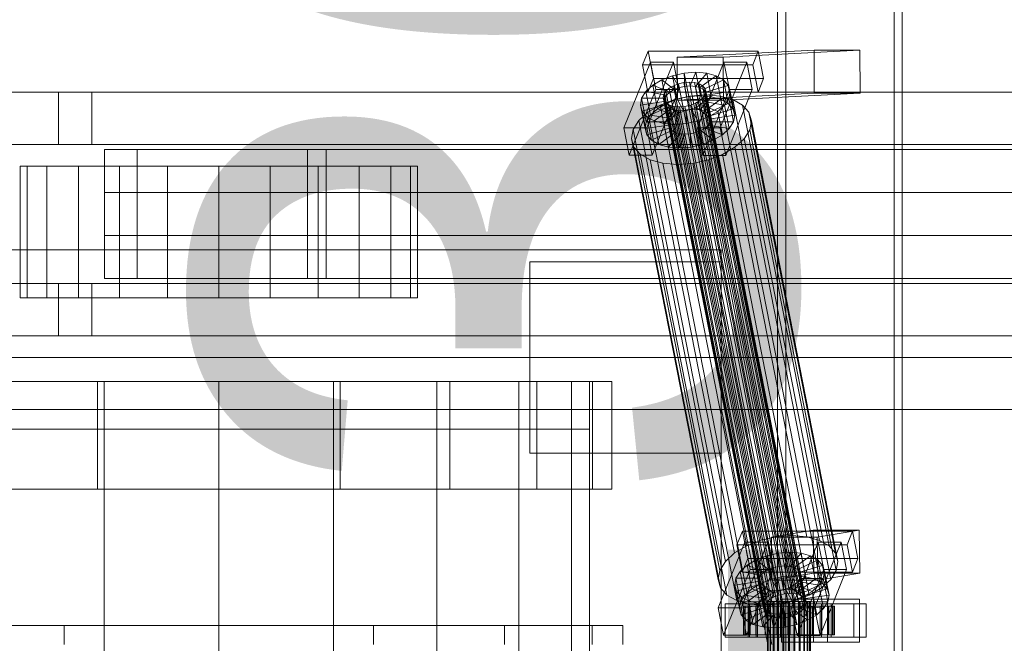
# Model space of a CAD drawing. Header units: millimetres. Extents: x -4395 to 65662, y -65530 to 6847.
# Tile 533 of 656: x 8685 to 9097, y -17870 to -17609. Entities that reach past the tile are written whole.
import ezdxf

# ---------------------------------------------------------------- set-up
doc = ezdxf.new("R2010")
doc.units = ezdxf.units.MM
for name, color, linetype, lineweight in [('COTAS_O', 1, 'Continuous', 0), ('superior_C01', 7, 'Continuous', 0), ('superior_mezcladora', 7, 'Continuous', 0)]:
    doc.layers.add(name, color=color, linetype=linetype, lineweight=lineweight)
doc.dimstyles.new('R19_100', dxfattribs={"dimtxt": 250, "dimasz": 150, "dimexe": 150, "dimexo": 80, "dimgap": 100, "dimtad": 1, "dimtih": 1, "dimtoh": 1, "dimdsep": 46, "dimcen": 0.09, "dimadec": 0, "dimazin": 0, "dimtfac": 1, "dimtdec": 4, "dimtofl": 0, "dimtmove": 0, "dimatfit": 3, "dimfxl": 1, "dimtolj": 1, "dimtzin": 0, "dimarcsym": 0})

# ---------------------------------------------------------------- blocks, each defined once
blk = doc.blocks.new('DIM_R33_37')
at = {"layer": 'COTAS_O'}
for p, q in [((9108.38, -17350), (9063.38, -17500)), ((9808.38, -17350), (9108.38, -17350)), ((9108.38, -18650), (9108.38, -17350)), ((9108.38, -17350), (9153.38, -17500)), ((9108.38, -18650), (9063.38, -18500)), ((9108.38, -18650), (9153.38, -18500)), ((9808.38, -18650), (9108.38, -18650))]:
    blk.add_line(p, q, dxfattribs=at)
blk.add_text('1300 O', height=250, rotation=90, dxfattribs=at).set_placement((9008.38, -18000))

msp = doc.modelspace()

# ---------------------------------------------------------------- linework, layer by layer
at = {"layer": 'superior_C01'}
for p, q in [((9001.979, -17575), (9001.979, -18425)), ((9005.366, -18425), (9005.366, -17575)), ((9050.713, -18425), (9050.713, -17575)), ((9054.1, -17575), (9054.1, -18425)), ((8947.828, -17621.857), (8945.509, -17627.592)), ((8950.081, -17633.325), (8947.828, -17621.857)), ((8947.828, -17621.857), (8993.876, -17621.914)), ((9017.222, -17621.488), (8960.03, -17624.356)), ((8979.217, -17624.356), (8960.03, -17624.356)), ((8960.03, -17624.356), (8960.102, -17642.354)), ((8979.217, -17624.356), (9036.409, -17621.488)), ((8979.289, -17642.354), (8979.217, -17624.356)), ((8991.557, -17627.65), (8993.876, -17621.914)), ((8993.876, -17621.914), (8996.129, -17633.382)), ((9017.294, -17639.486), (9017.222, -17621.488)), ((9017.222, -17621.488), (9036.409, -17621.488)), ((9036.409, -17621.488), (9036.481, -17639.486)), ((8948.851, -17626.449), (8937.721, -17653.98)), ((8991.557, -17627.65), (8945.509, -17627.592)), ((8945.509, -17627.592), (8947.762, -17639.061)), ((8947.314, -17653.992), (8958.444, -17626.461)), ((8951.104, -17637.917), (8948.851, -17626.449)), ((8948.851, -17626.449), (8958.444, -17626.461)), ((8958.444, -17626.461), (8960.697, -17637.929)), ((8979.549, -17626.487), (8968.42, -17654.019)), ((8978.013, -17654.031), (8989.143, -17626.499)), ((8981.803, -17637.955), (8979.549, -17626.487)), ((8979.549, -17626.487), (8989.143, -17626.499)), ((8989.143, -17626.499), (8991.396, -17637.967)), ((8993.81, -17639.118), (8991.557, -17627.65)), ((8953.587, -17633.91), (8958.063, -17632.183)), ((8958.063, -17632.183), (8962.899, -17631.1)), ((8958.063, -17632.183), (8960.851, -17637.157)), ((8959.994, -17642.013), (8958.063, -17632.183)), ((8962.899, -17631.1), (8967.766, -17630.735)), ((8962.899, -17631.1), (8963.142, -17636.643)), ((8964.83, -17640.93), (8962.899, -17631.1)), ((8967.766, -17630.735), (8965.448, -17636.47)), ((8972.334, -17631.112), (8967.611, -17636.649)), ((8969.698, -17640.564), (8967.766, -17630.735)), ((8967.766, -17630.735), (8972.334, -17631.112)), ((8976.29, -17632.206), (8969.485, -17637.167)), ((8974.265, -17640.942), (8972.334, -17631.112)), ((8972.334, -17631.112), (8976.29, -17632.206)), ((8978.221, -17642.036), (8976.29, -17632.206)), ((8976.29, -17632.206), (8979.365, -17633.943)), ((8946.895, -17638.79), (8949.778, -17636.164)), ((8947.762, -17639.061), (8950.081, -17633.325)), ((8949.778, -17636.164), (8953.587, -17633.91)), ((8949.778, -17636.164), (8956.927, -17639.042)), ((8951.71, -17645.994), (8949.778, -17636.164)), ((8996.129, -17633.382), (8950.081, -17633.325)), ((8953.587, -17633.91), (8958.731, -17637.975)), ((8955.519, -17643.74), (8953.587, -17633.91)), ((8956.605, -17637.404), (8958.409, -17636.336)), ((8958.409, -17636.336), (8960.529, -17635.518)), ((9000.419, -17850.135), (8958.409, -17636.336)), ((8960.851, -17637.157), (8958.731, -17637.975)), ((8960.529, -17635.518), (8962.82, -17635.005)), ((9002.539, -17849.317), (8960.529, -17635.518)), ((8963.142, -17636.643), (8960.851, -17637.157)), ((8960.851, -17637.157), (8962.783, -17646.986)), ((8962.82, -17635.005), (8965.126, -17634.832)), ((9004.829, -17848.804), (8962.82, -17635.005)), ((8965.448, -17636.47), (8963.142, -17636.643)), ((8963.142, -17636.643), (8965.074, -17646.473)), ((8965.126, -17634.832), (8967.289, -17635.011)), ((9007.135, -17848.631), (8965.126, -17634.832)), ((8965.448, -17636.47), (8967.379, -17646.3)), ((8967.611, -17636.649), (8965.448, -17636.47)), ((8967.289, -17635.011), (8969.163, -17635.529)), ((9009.299, -17848.809), (8967.289, -17635.011)), ((8967.611, -17636.649), (8969.543, -17646.479)), ((8969.485, -17637.167), (8967.611, -17636.649)), ((8969.163, -17635.529), (8970.62, -17636.352)), ((9011.173, -17849.328), (8969.163, -17635.529)), ((8969.485, -17637.167), (8971.417, -17646.997)), ((8970.942, -17637.99), (8969.485, -17637.167)), ((8970.62, -17636.352), (8971.56, -17637.422)), ((9012.629, -17850.15), (8970.62, -17636.352)), ((8979.365, -17633.943), (8970.942, -17637.99)), ((8981.349, -17636.203), (8971.882, -17639.061)), ((8981.296, -17643.772), (8979.365, -17633.943)), ((8979.365, -17633.943), (8981.349, -17636.203)), ((8983.281, -17646.033), (8981.349, -17636.203)), ((8981.349, -17636.203), (8982.108, -17638.834)), ((8996.129, -17633.382), (8993.81, -17639.118)), ((8939.974, -17665.449), (8951.104, -17637.917)), ((8945.134, -17641.61), (8946.895, -17638.79)), ((8946.895, -17638.79), (8955.561, -17640.286)), ((8948.826, -17648.62), (8946.895, -17638.79)), ((8947.762, -17639.061), (8993.81, -17639.118)), ((8960.697, -17637.929), (8949.568, -17665.461)), ((8960.697, -17637.929), (8951.104, -17637.917)), ((8954.159, -17641.32), (8954.405, -17639.983)), ((8954.518, -17642.566), (8954.159, -17641.32)), ((8996.168, -17855.119), (8954.159, -17641.32)), ((8954.405, -17639.983), (8955.239, -17638.648)), ((8996.414, -17853.782), (8954.405, -17639.983)), ((8955.561, -17640.286), (8954.727, -17641.622)), ((8955.239, -17638.648), (8956.605, -17637.404)), ((8997.249, -17852.446), (8955.239, -17638.648)), ((8956.927, -17639.042), (8955.561, -17640.286)), ((8955.561, -17640.286), (8957.493, -17650.116)), ((8998.614, -17851.202), (8956.605, -17637.404)), ((8958.731, -17637.975), (8956.927, -17639.042)), ((8956.927, -17639.042), (8958.859, -17648.872)), ((8958.731, -17637.975), (8960.663, -17647.804)), ((8958.853, -17642.107), (8965.318, -17640.659)), ((8964.83, -17640.93), (8959.994, -17642.013)), ((9017.294, -17639.486), (8960.102, -17642.354)), ((8969.698, -17640.564), (8964.83, -17640.93)), ((8965.074, -17646.473), (8964.83, -17640.93)), ((8965.318, -17640.659), (8971.826, -17640.17)), ((9001.533, -17824.968), (8965.318, -17640.659)), ((8967.379, -17646.3), (8969.698, -17640.564)), ((8970.839, -17641.341), (8969.473, -17642.585)), ((8969.543, -17646.479), (8974.265, -17640.942)), ((8974.265, -17640.942), (8969.698, -17640.564)), ((8970.673, -17665.487), (8981.803, -17637.955)), ((8971.673, -17640.005), (8970.839, -17641.341)), ((9012.848, -17855.139), (8970.839, -17641.341)), ((8970.942, -17637.99), (8972.873, -17647.82)), ((8971.882, -17639.061), (8970.942, -17637.99)), ((8971.56, -17637.422), (8971.919, -17638.668)), ((9013.569, -17851.221), (8971.56, -17637.422)), ((8971.919, -17638.668), (8971.673, -17640.005)), ((8971.673, -17640.005), (9013.682, -17853.804)), ((8971.826, -17640.17), (8977.932, -17640.674)), ((9008.041, -17824.479), (8971.826, -17640.17)), ((8971.882, -17639.061), (8973.813, -17648.891)), ((8972.241, -17640.307), (8971.882, -17639.061)), ((9013.928, -17852.467), (8971.919, -17638.668)), ((8971.995, -17641.643), (8972.241, -17640.307)), ((8982.108, -17638.834), (8972.241, -17640.307)), ((8972.241, -17640.307), (8974.172, -17650.137)), ((8978.221, -17642.036), (8974.265, -17640.942)), ((8977.932, -17640.674), (8983.22, -17642.137)), ((9014.147, -17824.984), (8977.932, -17640.674)), ((9036.481, -17639.486), (8979.289, -17642.354)), ((8991.396, -17637.967), (8980.267, -17665.499)), ((8982.108, -17638.834), (8981.588, -17641.655)), ((8991.396, -17637.967), (8981.803, -17637.955)), ((8984.039, -17648.664), (8982.108, -17638.834)), ((9036.481, -17639.486), (9017.294, -17639.486)), ((8944.614, -17644.431), (8945.134, -17641.61)), ((8944.614, -17644.431), (8954.481, -17642.958)), ((8945.373, -17647.062), (8944.614, -17644.431)), ((8946.546, -17654.261), (8944.614, -17644.431)), ((8945.134, -17641.61), (8954.727, -17641.622)), ((8947.065, -17651.44), (8945.134, -17641.61)), ((8945.373, -17647.062), (8954.84, -17644.204)), ((8947.357, -17649.322), (8955.78, -17645.275)), ((8947.778, -17647.428), (8952.871, -17644.416)), ((8955.519, -17643.74), (8951.71, -17645.994)), ((8952.871, -17644.416), (8958.853, -17642.107)), ((8989.085, -17828.725), (8952.871, -17644.416)), ((8954.727, -17641.622), (8954.481, -17642.958)), ((8954.481, -17642.958), (8954.84, -17644.204)), ((8954.481, -17642.958), (8956.413, -17652.788)), ((8955.458, -17643.637), (8954.518, -17642.566)), ((8996.528, -17856.365), (8954.518, -17642.566)), ((8954.727, -17641.622), (8956.658, -17651.452)), ((8954.84, -17644.204), (8955.78, -17645.275)), ((8954.84, -17644.204), (8956.772, -17654.034)), ((8956.915, -17644.459), (8955.458, -17643.637)), ((8997.468, -17857.435), (8955.458, -17643.637)), ((8959.994, -17642.013), (8955.519, -17643.74)), ((8960.663, -17647.804), (8955.519, -17643.74)), ((8955.78, -17645.275), (8957.237, -17646.098)), ((8955.78, -17645.275), (8957.712, -17655.105)), ((8958.789, -17644.978), (8956.915, -17644.459)), ((8998.924, -17858.258), (8956.915, -17644.459)), ((8960.952, -17645.156), (8958.789, -17644.978)), ((9000.798, -17858.776), (8958.789, -17644.978)), ((8995.068, -17826.416), (8958.853, -17642.107)), ((8962.783, -17646.986), (8959.994, -17642.013)), ((8960.102, -17642.354), (8979.289, -17642.354)), ((8963.258, -17644.983), (8960.952, -17645.156)), ((9002.962, -17858.955), (8960.952, -17645.156)), ((8965.549, -17644.47), (8963.258, -17644.983)), ((9005.267, -17858.782), (8963.258, -17644.983)), ((8967.669, -17643.652), (8965.549, -17644.47)), ((9007.558, -17858.269), (8965.549, -17644.47)), ((8965.871, -17646.108), (8967.991, -17645.29)), ((8969.473, -17642.585), (8967.669, -17643.652)), ((9009.678, -17857.451), (8967.669, -17643.652)), ((8967.991, -17645.29), (8969.795, -17644.223)), ((8973.135, -17649.355), (8967.991, -17645.29)), ((8967.991, -17645.29), (8969.922, -17655.12)), ((9011.482, -17856.383), (8969.473, -17642.585)), ((8969.795, -17644.223), (8971.161, -17642.979)), ((8976.944, -17647.101), (8969.795, -17644.223)), ((8969.795, -17644.223), (8971.726, -17654.053)), ((8971.161, -17642.979), (8971.995, -17641.643)), ((8979.827, -17644.475), (8971.161, -17642.979)), ((8971.161, -17642.979), (8973.092, -17652.809)), ((8971.417, -17646.997), (8978.221, -17642.036)), ((8971.995, -17641.643), (8981.588, -17641.655)), ((8973.927, -17651.473), (8971.995, -17641.643)), ((8972.873, -17647.82), (8981.296, -17643.772)), ((8979.827, -17644.475), (8976.944, -17647.101)), ((8981.296, -17643.772), (8978.221, -17642.036)), ((8981.588, -17641.655), (8979.827, -17644.475)), ((8981.759, -17654.305), (8979.827, -17644.475)), ((8983.281, -17646.033), (8981.296, -17643.772)), ((8981.588, -17641.655), (8983.52, -17651.485)), ((8983.22, -17642.137), (8987.331, -17644.459)), ((9019.435, -17826.446), (8983.22, -17642.137)), ((8987.331, -17644.459), (8989.984, -17647.481)), ((9023.546, -17828.768), (8987.331, -17644.459)), ((8943.924, -17650.939), (8947.778, -17647.428)), ((8947.357, -17649.322), (8945.373, -17647.062)), ((8947.304, -17656.892), (8945.373, -17647.062)), ((8948.826, -17648.62), (8947.065, -17651.44)), ((8950.432, -17651.059), (8947.357, -17649.322)), ((8949.289, -17659.152), (8947.357, -17649.322)), ((8983.993, -17831.737), (8947.778, -17647.428)), ((8951.71, -17645.994), (8948.826, -17648.62)), ((8957.493, -17650.116), (8948.826, -17648.62)), ((8950.432, -17651.059), (8957.237, -17646.098)), ((8958.859, -17648.872), (8951.71, -17645.994)), ((8954.388, -17652.153), (8959.111, -17646.616)), ((8957.237, -17646.098), (8959.111, -17646.616)), ((8957.237, -17646.098), (8959.168, -17655.927)), ((8957.493, -17650.116), (8958.859, -17648.872)), ((8958.859, -17648.872), (8960.663, -17647.804)), ((8958.956, -17652.53), (8961.274, -17646.795)), ((8959.111, -17646.616), (8961.274, -17646.795)), ((8959.111, -17646.616), (8961.042, -17656.446)), ((8960.663, -17647.804), (8962.783, -17646.986)), ((8961.274, -17646.795), (8963.58, -17646.622)), ((8961.274, -17646.795), (8963.206, -17656.624)), ((8962.783, -17646.986), (8965.074, -17646.473)), ((8963.58, -17646.622), (8965.871, -17646.108)), ((8963.823, -17652.165), (8963.58, -17646.622)), ((8963.58, -17646.622), (8965.511, -17656.451)), ((8965.074, -17646.473), (8967.379, -17646.3)), ((8968.659, -17651.082), (8965.871, -17646.108)), ((8965.871, -17646.108), (8967.802, -17655.938)), ((8967.379, -17646.3), (8969.543, -17646.479)), ((8973.135, -17649.355), (8968.659, -17651.082)), ((8969.543, -17646.479), (8971.417, -17646.997)), ((8971.417, -17646.997), (8972.873, -17647.82)), ((8972.873, -17647.82), (8973.813, -17648.891)), ((8976.944, -17647.101), (8973.135, -17649.355)), ((8975.066, -17659.184), (8973.135, -17649.355)), ((8973.813, -17648.891), (8983.281, -17646.033)), ((8973.813, -17648.891), (8974.172, -17650.137)), ((8974.172, -17650.137), (8984.039, -17648.664)), ((8978.875, -17656.931), (8976.944, -17647.101)), ((8984.039, -17648.664), (8983.281, -17646.033)), ((8983.52, -17651.485), (8984.039, -17648.664)), ((8989.984, -17647.481), (8990.998, -17650.998)), ((9026.199, -17831.79), (8989.984, -17647.481)), ((8941.569, -17654.709), (8943.924, -17650.939)), ((8980.139, -17835.248), (8943.924, -17650.939)), ((8947.065, -17651.44), (8946.546, -17654.261)), ((8956.413, -17652.788), (8946.546, -17654.261)), ((8956.658, -17651.452), (8947.065, -17651.44)), ((8954.388, -17652.153), (8950.432, -17651.059)), ((8952.364, -17660.889), (8950.432, -17651.059)), ((8958.956, -17652.53), (8954.388, -17652.153)), ((8956.32, -17661.983), (8954.388, -17652.153)), ((8956.413, -17652.788), (8956.658, -17651.452)), ((8956.772, -17654.034), (8956.413, -17652.788)), ((8956.658, -17651.452), (8957.493, -17650.116)), ((8963.823, -17652.165), (8958.956, -17652.53)), ((8960.887, -17662.36), (8958.956, -17652.53)), ((8968.659, -17651.082), (8963.823, -17652.165)), ((8965.755, -17661.995), (8963.823, -17652.165)), ((8970.591, -17660.912), (8968.659, -17651.082)), ((8973.092, -17652.809), (8971.726, -17654.053)), ((8973.927, -17651.473), (8973.092, -17652.809)), ((8973.092, -17652.809), (8981.759, -17654.305)), ((8974.172, -17650.137), (8973.927, -17651.473)), ((8983.52, -17651.485), (8973.927, -17651.473)), ((8981.759, -17654.305), (8983.52, -17651.485)), ((8990.998, -17650.998), (8990.304, -17654.769)), ((9027.212, -17835.307), (8990.998, -17650.998)), ((8947.314, -17653.992), (8937.721, -17653.98)), ((8937.721, -17653.98), (8939.974, -17665.449)), ((8940.875, -17658.48), (8941.569, -17654.709)), ((8977.784, -17839.018), (8941.569, -17654.709)), ((8946.546, -17654.261), (8947.304, -17656.892)), ((8956.772, -17654.034), (8947.304, -17656.892)), ((8947.304, -17656.892), (8949.289, -17659.152)), ((8949.568, -17665.461), (8947.314, -17653.992)), ((8957.712, -17655.105), (8949.289, -17659.152)), ((8959.168, -17655.927), (8952.364, -17660.889)), ((8961.042, -17656.446), (8956.32, -17661.983)), ((8957.712, -17655.105), (8956.772, -17654.034)), ((8959.168, -17655.927), (8957.712, -17655.105)), ((8961.042, -17656.446), (8959.168, -17655.927)), ((8963.206, -17656.624), (8960.887, -17662.36)), ((8963.206, -17656.624), (8961.042, -17656.446)), ((8965.511, -17656.451), (8963.206, -17656.624)), ((8967.802, -17655.938), (8965.511, -17656.451)), ((8965.511, -17656.451), (8965.755, -17661.995)), ((8969.922, -17655.12), (8967.802, -17655.938)), ((8967.802, -17655.938), (8970.591, -17660.912)), ((8978.013, -17654.031), (8968.42, -17654.019)), ((8968.42, -17654.019), (8970.673, -17665.487)), ((8971.726, -17654.053), (8969.922, -17655.12)), ((8969.922, -17655.12), (8975.066, -17659.184)), ((8971.726, -17654.053), (8978.875, -17656.931)), ((8975.066, -17659.184), (8978.875, -17656.931)), ((8980.267, -17665.499), (8978.013, -17654.031)), ((8978.875, -17656.931), (8981.759, -17654.305)), ((8990.304, -17654.769), (8987.949, -17658.539)), ((8990.304, -17654.769), (9026.518, -17839.078)), ((8941.889, -17661.997), (8940.875, -17658.48)), ((8977.09, -17842.789), (8940.875, -17658.48)), ((8944.542, -17665.019), (8941.889, -17661.997)), ((8978.104, -17846.306), (8941.889, -17661.997)), ((8949.289, -17659.152), (8952.364, -17660.889)), ((8952.364, -17660.889), (8956.32, -17661.983)), ((8956.32, -17661.983), (8960.887, -17662.36)), ((8960.887, -17662.36), (8965.755, -17661.995)), ((8965.755, -17661.995), (8970.591, -17660.912)), ((8970.591, -17660.912), (8975.066, -17659.184)), ((8984.094, -17662.05), (8979.002, -17665.062)), ((8987.949, -17658.539), (8984.094, -17662.05)), ((9020.309, -17846.359), (8984.094, -17662.05)), ((9024.164, -17842.848), (8987.949, -17658.539)), ((8939.974, -17665.449), (8949.568, -17665.461)), ((8948.652, -17667.341), (8944.542, -17665.019)), ((8980.757, -17849.328), (8944.542, -17665.019)), ((8970.673, -17665.487), (8980.267, -17665.499)), ((8979.002, -17665.062), (8973.02, -17667.371)), ((9015.217, -17849.371), (8979.002, -17665.062)), ((8953.941, -17668.803), (8948.652, -17667.341)), ((8984.867, -17851.65), (8948.652, -17667.341)), ((8960.047, -17669.308), (8953.941, -17668.803)), ((8990.156, -17853.113), (8953.941, -17668.803)), ((8966.554, -17668.819), (8960.047, -17669.308)), ((8996.262, -17853.617), (8960.047, -17669.308)), ((8973.02, -17667.371), (8966.554, -17668.819)), ((9002.769, -17853.128), (8966.554, -17668.819)), ((9009.234, -17851.68), (8973.02, -17667.371)), ((1105.699, -17750), (10210.031, -17750)), ((10211.451, -17750), (1107.119, -17750)), ((8546.614, -17771.702), (8978.533, -17771.702)), ((8980.217, -17771.702), (8548.297, -17771.702)), ((8978.533, -17771.702), (8997.848, -17870)), ((8978.533, -17771.702), (8980.217, -17771.702)), ((8978.533, -17771.702), (9410.453, -17771.702)), ((8999.532, -17870), (8980.217, -17771.702)), ((9412.137, -17771.702), (8980.217, -17771.702)), ((8987.262, -17822.549), (8984.943, -17828.285)), ((8989.515, -17834.017), (8987.262, -17822.549)), ((8987.262, -17822.549), (9033.31, -17822.606)), ((9016.911, -17822.189), (8999.383, -17825.057)), ((9017.146, -17840.17), (9016.911, -17822.189)), ((9016.911, -17822.189), (9036.098, -17822.189)), ((9018.57, -17825.057), (9036.098, -17822.189)), ((9030.991, -17828.342), (9033.31, -17822.606)), ((9033.31, -17822.606), (9035.563, -17834.074)), ((9036.098, -17822.189), (9036.332, -17840.17)), ((8995.068, -17826.416), (8989.085, -17828.725)), ((9001.533, -17824.968), (8995.068, -17826.416)), ((9018.57, -17825.057), (8999.383, -17825.057)), ((8999.383, -17825.057), (8999.618, -17843.038)), ((9008.041, -17824.479), (9001.533, -17824.968)), ((9014.147, -17824.984), (9008.041, -17824.479)), ((9019.435, -17826.446), (9014.147, -17824.984)), ((9018.804, -17843.038), (9018.57, -17825.057)), ((9023.546, -17828.768), (9019.435, -17826.446)), ((8988.285, -17827.141), (8977.155, -17854.673)), ((8989.085, -17828.725), (8983.993, -17831.737)), ((9030.991, -17828.342), (8984.943, -17828.285)), ((8984.943, -17828.285), (8987.196, -17839.753)), ((8986.748, -17854.685), (8997.878, -17827.153)), ((8990.538, -17838.609), (8988.285, -17827.141)), ((8988.285, -17827.141), (8997.878, -17827.153)), ((8997.878, -17827.153), (9000.131, -17838.621)), ((9018.983, -17827.179), (9007.854, -17854.711)), ((9017.447, -17854.723), (9028.577, -17827.191)), ((9021.237, -17838.647), (9018.983, -17827.179)), ((9018.983, -17827.179), (9028.577, -17827.191)), ((9026.199, -17831.79), (9023.546, -17828.768)), ((9028.577, -17827.191), (9030.83, -17838.659)), ((9033.244, -17839.81), (9030.991, -17828.342)), ((8983.993, -17831.737), (8980.139, -17835.248)), ((8987.196, -17839.753), (8989.515, -17834.017)), ((8989.212, -17836.856), (8993.021, -17834.603)), ((9035.563, -17834.074), (8989.515, -17834.017)), ((8993.021, -17834.603), (8997.497, -17832.875)), ((8993.021, -17834.603), (8998.165, -17838.667)), ((8994.953, -17844.433), (8993.021, -17834.603)), ((8997.497, -17832.875), (9002.333, -17831.792)), ((8997.497, -17832.875), (9000.285, -17837.849)), ((8999.428, -17842.705), (8997.497, -17832.875)), ((9002.333, -17831.792), (9007.2, -17831.427)), ((9002.333, -17831.792), (9002.576, -17837.336)), ((9004.264, -17841.622), (9002.333, -17831.792)), ((9007.2, -17831.427), (9004.882, -17837.163)), ((9011.768, -17831.804), (9007.045, -17837.341)), ((9009.132, -17841.257), (9007.2, -17831.427)), ((9007.2, -17831.427), (9011.768, -17831.804)), ((9015.724, -17832.898), (9008.919, -17837.86)), ((9018.799, -17834.635), (9010.376, -17838.682)), ((9013.699, -17841.634), (9011.768, -17831.804)), ((9011.768, -17831.804), (9015.724, -17832.898)), ((9017.655, -17842.728), (9015.724, -17832.898)), ((9015.724, -17832.898), (9018.799, -17834.635)), ((9020.73, -17844.465), (9018.799, -17834.635)), ((9018.799, -17834.635), (9020.783, -17836.895)), ((9027.212, -17835.307), (9026.199, -17831.79)), ((9035.563, -17834.074), (9033.244, -17839.81)), ((8977.784, -17839.018), (8977.09, -17842.789)), ((8980.139, -17835.248), (8977.784, -17839.018)), ((8979.408, -17866.141), (8990.538, -17838.609)), ((8986.329, -17839.482), (8989.212, -17836.856)), ((9000.131, -17838.621), (8989.002, -17866.153)), ((8989.212, -17836.856), (8996.361, -17839.734)), ((8991.144, -17846.686), (8989.212, -17836.856)), ((9000.131, -17838.621), (8990.538, -17838.609)), ((8998.165, -17838.667), (8996.361, -17839.734)), ((9000.285, -17837.849), (8998.165, -17838.667)), ((8998.165, -17838.667), (9000.097, -17848.497)), ((9002.576, -17837.336), (9000.285, -17837.849)), ((9000.285, -17837.849), (9002.217, -17847.679)), ((9004.882, -17837.163), (9002.576, -17837.336)), ((9002.576, -17837.336), (9004.508, -17847.165)), ((9004.882, -17837.163), (9006.813, -17846.992)), ((9007.045, -17837.341), (9004.882, -17837.163)), ((9007.045, -17837.341), (9008.977, -17847.171)), ((9008.919, -17837.86), (9007.045, -17837.341)), ((9008.919, -17837.86), (9010.851, -17847.689)), ((9010.376, -17838.682), (9008.919, -17837.86)), ((9010.107, -17866.179), (9021.237, -17838.647)), ((9010.376, -17838.682), (9012.307, -17848.512)), ((9011.316, -17839.753), (9010.376, -17838.682)), ((9020.783, -17836.895), (9011.316, -17839.753)), ((9030.83, -17838.659), (9019.701, -17866.191)), ((9022.715, -17846.725), (9020.783, -17836.895)), ((9020.783, -17836.895), (9021.542, -17839.526)), ((9030.83, -17838.659), (9021.237, -17838.647)), ((9026.518, -17839.078), (9027.212, -17835.307)), ((8977.09, -17842.789), (8978.104, -17846.306)), ((8984.048, -17845.123), (8984.568, -17842.302)), ((8984.568, -17842.302), (8986.329, -17839.482)), ((8984.568, -17842.302), (8994.161, -17842.314)), ((8986.499, -17852.132), (8984.568, -17842.302)), ((8986.329, -17839.482), (8994.995, -17840.978)), ((8988.26, -17849.312), (8986.329, -17839.482)), ((8987.196, -17839.753), (9033.244, -17839.81)), ((8994.161, -17842.314), (8993.915, -17843.65)), ((8994.995, -17840.978), (8994.161, -17842.314)), ((8994.161, -17842.314), (8996.092, -17852.144)), ((8999.428, -17842.705), (8994.953, -17844.433)), ((8996.361, -17839.734), (8994.995, -17840.978)), ((8994.995, -17840.978), (8996.927, -17850.808)), ((8996.361, -17839.734), (8998.293, -17849.564)), ((9004.264, -17841.622), (8999.428, -17842.705)), ((9002.217, -17847.679), (8999.428, -17842.705)), ((9017.146, -17840.17), (8999.618, -17843.038)), ((8999.618, -17843.038), (9018.804, -17843.038)), ((9009.132, -17841.257), (9004.264, -17841.622)), ((9004.508, -17847.165), (9004.264, -17841.622)), ((9006.813, -17846.992), (9009.132, -17841.257)), ((9008.977, -17847.171), (9013.699, -17841.634)), ((9013.699, -17841.634), (9009.132, -17841.257)), ((9010.595, -17843.671), (9011.429, -17842.335)), ((9010.851, -17847.689), (9017.655, -17842.728)), ((9011.316, -17839.753), (9013.247, -17849.583)), ((9011.675, -17840.999), (9011.316, -17839.753)), ((9011.429, -17842.335), (9011.675, -17840.999)), ((9011.429, -17842.335), (9021.022, -17842.347)), ((9013.361, -17852.165), (9011.429, -17842.335)), ((9021.542, -17839.526), (9011.675, -17840.999)), ((9011.675, -17840.999), (9013.606, -17850.829)), ((9017.655, -17842.728), (9013.699, -17841.634)), ((9036.332, -17840.17), (9017.146, -17840.17)), ((9020.73, -17844.465), (9017.655, -17842.728)), ((9036.332, -17840.17), (9018.804, -17843.038)), ((9021.022, -17842.347), (9019.261, -17845.167)), ((9020.309, -17846.359), (9024.164, -17842.848)), ((9021.542, -17839.526), (9021.022, -17842.347)), ((9021.022, -17842.347), (9022.954, -17852.177)), ((9023.473, -17849.356), (9021.542, -17839.526)), ((9024.164, -17842.848), (9026.518, -17839.078)), ((8978.104, -17846.306), (8980.757, -17849.328)), ((8984.048, -17845.123), (8993.915, -17843.65)), ((8984.807, -17847.754), (8984.048, -17845.123)), ((8985.98, -17854.953), (8984.048, -17845.123)), ((8984.807, -17847.754), (8994.274, -17844.897)), ((8986.791, -17850.015), (8995.214, -17845.967)), ((8991.144, -17846.686), (8988.26, -17849.312)), ((8989.866, -17851.751), (8996.671, -17846.79)), ((8994.953, -17844.433), (8991.144, -17846.686)), ((8998.293, -17849.564), (8991.144, -17846.686)), ((8993.915, -17843.65), (8994.274, -17844.897)), ((8993.915, -17843.65), (8995.847, -17853.48)), ((8994.274, -17844.897), (8995.214, -17845.967)), ((8994.274, -17844.897), (8996.206, -17854.726)), ((9000.097, -17848.497), (8994.953, -17844.433)), ((8995.214, -17845.967), (8996.671, -17846.79)), ((8995.214, -17845.967), (8997.146, -17855.797)), ((8996.671, -17846.79), (8998.545, -17847.308)), ((8996.671, -17846.79), (8998.602, -17856.62)), ((9002.217, -17847.679), (9004.508, -17847.165)), ((9003.014, -17847.314), (9005.305, -17846.801)), ((9004.508, -17847.165), (9006.813, -17846.992)), ((9005.305, -17846.801), (9007.425, -17845.983)), ((9008.093, -17851.774), (9005.305, -17846.801)), ((9005.305, -17846.801), (9007.236, -17856.631)), ((9006.813, -17846.992), (9008.977, -17847.171)), ((9007.425, -17845.983), (9009.229, -17844.915)), ((9012.569, -17850.047), (9007.425, -17845.983)), ((9007.425, -17845.983), (9009.356, -17855.812)), ((9008.977, -17847.171), (9010.851, -17847.689)), ((9009.229, -17844.915), (9010.595, -17843.671)), ((9016.378, -17847.793), (9009.229, -17844.915)), ((9009.229, -17844.915), (9011.16, -17854.745)), ((9019.261, -17845.167), (9010.595, -17843.671)), ((9010.595, -17843.671), (9012.526, -17853.501)), ((9012.307, -17848.512), (9020.73, -17844.465)), ((9013.247, -17849.583), (9022.715, -17846.725)), ((9015.217, -17849.371), (9020.309, -17846.359)), ((9019.261, -17845.167), (9016.378, -17847.793)), ((9021.193, -17854.997), (9019.261, -17845.167)), ((9022.715, -17846.725), (9020.73, -17844.465)), ((9023.473, -17849.356), (9022.715, -17846.725)), ((8980.757, -17849.328), (8984.867, -17851.65)), ((8986.791, -17850.015), (8984.807, -17847.754)), ((8986.738, -17857.584), (8984.807, -17847.754)), ((8988.26, -17849.312), (8986.499, -17852.132)), ((8989.866, -17851.751), (8986.791, -17850.015)), ((8988.723, -17859.844), (8986.791, -17850.015)), ((8996.927, -17850.808), (8988.26, -17849.312)), ((8993.822, -17852.845), (8998.545, -17847.308)), ((8996.092, -17852.144), (8996.927, -17850.808)), ((8996.927, -17850.808), (8998.293, -17849.564)), ((8998.614, -17851.202), (8997.249, -17852.446)), ((8998.293, -17849.564), (9000.097, -17848.497)), ((8998.39, -17853.223), (9000.708, -17847.487)), ((8998.545, -17847.308), (9000.708, -17847.487)), ((8998.545, -17847.308), (9000.476, -17857.138)), ((9000.419, -17850.135), (8998.614, -17851.202)), ((9000.097, -17848.497), (9002.217, -17847.679)), ((9002.539, -17849.317), (9000.419, -17850.135)), ((9000.708, -17847.487), (9003.014, -17847.314)), ((9000.708, -17847.487), (9002.64, -17857.317)), ((9004.829, -17848.804), (9002.539, -17849.317)), ((9003.257, -17852.857), (9003.014, -17847.314)), ((9003.014, -17847.314), (9004.945, -17857.144)), ((9022.786, -17851), (9003.599, -17851)), ((9003.599, -17851), (9003.599, -17869)), ((9017.035, -17851), (9003.599, -17851)), ((9007.135, -17848.631), (9004.829, -17848.804)), ((9009.299, -17848.809), (9007.135, -17848.631)), ((9012.569, -17850.047), (9008.093, -17851.774)), ((9009.234, -17851.68), (9015.217, -17849.371)), ((9011.173, -17849.328), (9009.299, -17848.809)), ((9010.851, -17847.689), (9012.307, -17848.512)), ((9012.629, -17850.15), (9011.173, -17849.328)), ((9012.307, -17848.512), (9013.247, -17849.583)), ((9016.378, -17847.793), (9012.569, -17850.047)), ((9014.5, -17859.877), (9012.569, -17850.047)), ((9013.569, -17851.221), (9012.629, -17850.15)), ((9013.247, -17849.583), (9013.606, -17850.829)), ((9013.606, -17850.829), (9013.361, -17852.165)), ((9013.928, -17852.467), (9013.569, -17851.221)), ((9013.606, -17850.829), (9023.473, -17849.356)), ((9018.309, -17857.623), (9016.378, -17847.793)), ((9017.035, -17869), (9017.035, -17851)), ((9017.035, -17851), (9036.221, -17851)), ((9022.786, -17869), (9022.786, -17851)), ((9022.786, -17851), (9036.221, -17851)), ((9022.954, -17852.177), (9023.473, -17849.356)), ((9036.221, -17851), (9036.221, -17869)), ((8986.748, -17854.685), (8977.155, -17854.673)), ((8977.155, -17854.673), (8979.408, -17866.141)), ((8989.656, -17853), (8980.063, -17853)), ((8980.063, -17853), (8980.063, -17867)), ((8993.611, -17853), (8980.063, -17853)), ((8984.867, -17851.65), (8990.156, -17853.113)), ((8986.499, -17852.132), (8985.98, -17854.953)), ((8995.847, -17853.48), (8985.98, -17854.953)), ((8985.98, -17854.953), (8986.738, -17857.584)), ((8996.092, -17852.144), (8986.499, -17852.132)), ((8996.206, -17854.726), (8986.738, -17857.584)), ((8989.002, -17866.153), (8986.748, -17854.685)), ((8988.234, -17854), (8987.707, -17854)), ((8987.707, -17854), (8997.704, -17854)), ((8987.707, -17866), (8987.707, -17854)), ((8987.707, -17854), (8988.473, -17854)), ((8990.02, -17854), (8988.234, -17854)), ((8988.234, -17854), (8997.953, -17854)), ((8988.234, -17866), (8988.234, -17854)), ((8988.473, -17854), (8998.067, -17854)), ((8988.473, -17866), (8988.473, -17854)), ((8988.473, -17854), (8990.483, -17854)), ((8989.656, -17867), (8989.656, -17853)), ((8989.656, -17853), (9003.205, -17853)), ((8993.822, -17852.845), (8989.866, -17851.751)), ((8991.798, -17861.581), (8989.866, -17851.751)), ((8992.943, -17854), (8990.02, -17854)), ((8990.02, -17854), (8998.799, -17854)), ((8990.02, -17866), (8990.02, -17854)), ((8990.156, -17853.113), (8996.262, -17853.617)), ((9036.217, -17853), (8990.169, -17853)), ((8990.169, -17853), (8990.169, -17867)), ((8992.991, -17853), (8990.169, -17853)), ((8990.483, -17854), (8999.019, -17854)), ((8990.483, -17866), (8990.483, -17854)), ((8990.483, -17854), (8993.597, -17854)), ((8996.803, -17854), (8992.943, -17854)), ((8992.943, -17854), (9000.184, -17854)), ((8992.943, -17866), (8992.943, -17854)), ((8992.991, -17867), (8992.991, -17853)), ((8992.991, -17853), (9039.039, -17853)), ((8993.597, -17854), (9000.494, -17854)), ((8993.597, -17866), (8993.597, -17854)), ((8993.597, -17854), (8997.604, -17854)), ((8993.611, -17867), (8993.611, -17853)), ((8993.611, -17853), (9003.205, -17853)), ((8998.39, -17853.223), (8993.822, -17852.845)), ((8995.754, -17862.675), (8993.822, -17852.845)), ((8995.847, -17853.48), (8996.092, -17852.144)), ((8996.206, -17854.726), (8995.847, -17853.48)), ((8996.414, -17853.782), (8996.168, -17855.119)), ((8996.168, -17855.119), (8996.528, -17856.365)), ((8997.146, -17855.797), (8996.206, -17854.726)), ((8996.262, -17853.617), (9002.769, -17853.128)), ((8997.249, -17852.446), (8996.414, -17853.782)), ((9001.338, -17854), (8996.803, -17854)), ((8996.803, -17854), (9002.013, -17854)), ((8996.803, -17866), (8996.803, -17854)), ((8997.604, -17854), (9002.392, -17854)), ((8997.604, -17866), (8997.604, -17854)), ((8997.604, -17854), (9002.232, -17854)), ((8997.953, -17852), (8997.704, -17852)), ((8997.704, -17852), (8998.067, -17852)), ((8997.704, -18148), (8997.704, -17852)), ((8997.704, -17854), (8997.953, -17854)), ((8997.704, -17854), (8997.704, -17866)), ((8998.067, -17854), (8997.704, -17854)), ((8998.799, -17852), (8997.953, -17852)), ((8997.953, -18148), (8997.953, -17852)), ((8997.953, -17854), (8998.799, -17854)), ((8997.953, -17854), (8997.953, -17866)), ((8998.067, -17852), (8999.019, -17852)), ((8998.067, -18148), (8998.067, -17852)), ((8998.067, -17854), (8998.067, -17866)), ((8999.019, -17854), (8998.067, -17854)), ((9003.257, -17852.857), (8998.39, -17853.223)), ((9000.321, -17863.052), (8998.39, -17853.223)), ((9000.184, -17852), (8998.799, -17852)), ((8998.799, -18148), (8998.799, -17852)), ((8998.799, -17854), (9000.184, -17854)), ((8998.799, -17854), (8998.799, -17866)), ((8999.019, -17852), (9000.494, -17852)), ((8999.019, -18148), (8999.019, -17852)), ((8999.019, -17854), (8999.019, -17866)), ((9000.494, -17854), (8999.019, -17854)), ((9002.013, -17852), (9000.184, -17852)), ((9000.184, -18148), (9000.184, -17852)), ((9000.184, -17854), (9002.013, -17854)), ((9000.184, -17854), (9000.184, -17866)), ((9000.494, -17852), (9002.392, -17852)), ((9000.494, -18148), (9000.494, -17852)), ((9000.494, -17854), (9000.494, -17866)), ((9002.392, -17854), (9000.494, -17854)), ((9006.238, -17854), (9001.338, -17854)), ((9001.338, -17854), (9004.161, -17854)), ((9001.338, -17866), (9001.338, -17854)), ((9004.161, -17852), (9002.013, -17852)), ((9002.013, -18148), (9002.013, -17852)), ((9002.013, -17854), (9004.161, -17854)), ((9002.013, -17854), (9002.013, -17866)), ((9002.232, -17854), (9004.584, -17854)), ((9002.232, -17866), (9002.232, -17854)), ((9002.232, -17854), (9007.163, -17854)), ((9002.392, -17852), (9004.584, -17852)), ((9002.392, -18148), (9002.392, -17852)), ((9002.392, -17854), (9002.392, -17866)), ((9004.584, -17854), (9002.392, -17854)), ((9002.769, -17853.128), (9009.234, -17851.68)), ((9003.205, -17853), (9003.205, -17867)), ((9008.093, -17851.774), (9003.257, -17852.857)), ((9005.189, -17862.687), (9003.257, -17852.857)), ((9006.482, -17852), (9004.161, -17852)), ((9004.161, -18148), (9004.161, -17852)), ((9004.161, -17854), (9006.482, -17854)), ((9004.161, -17854), (9004.161, -17866)), ((9004.584, -17852), (9006.92, -17852)), ((9004.584, -18148), (9004.584, -17852)), ((9004.584, -17854), (9004.584, -17866)), ((9006.92, -17854), (9004.584, -17854)), ((9011.17, -17854), (9006.238, -17854)), ((9006.238, -17854), (9006.482, -17854)), ((9006.238, -17866), (9006.238, -17854)), ((9008.818, -17852), (9006.482, -17852)), ((9006.482, -18148), (9006.482, -17852)), ((9006.482, -17854), (9008.818, -17854)), ((9006.482, -17854), (9006.482, -17866)), ((9006.92, -17852), (9009.241, -17852)), ((9006.92, -18148), (9006.92, -17852)), ((9007.163, -17854), (9006.92, -17854)), ((9006.92, -17854), (9006.92, -17866)), ((9009.241, -17854), (9006.92, -17854)), ((9007.163, -17866), (9007.163, -17854)), ((9007.163, -17854), (9012.064, -17854)), ((9017.447, -17854.723), (9007.854, -17854.711)), ((9007.854, -17854.711), (9010.107, -17866.179)), ((9010.025, -17861.604), (9008.093, -17851.774)), ((9011.01, -17852), (9008.818, -17852)), ((9008.818, -18148), (9008.818, -17852)), ((9011.17, -17854), (9008.818, -17854)), ((9008.818, -17854), (9011.01, -17854)), ((9008.818, -17854), (9008.818, -17866)), ((9009.241, -17852), (9011.389, -17852)), ((9009.241, -18148), (9009.241, -17852)), ((9012.064, -17854), (9009.241, -17854)), ((9009.241, -17854), (9009.241, -17866)), ((9011.389, -17854), (9009.241, -17854)), ((9011.16, -17854.745), (9009.356, -17855.812)), ((9020.355, -17853), (9010.762, -17853)), ((9010.762, -17853), (9010.762, -17867)), ((9024.31, -17853), (9010.762, -17853)), ((9012.908, -17852), (9011.01, -17852)), ((9011.01, -18148), (9011.01, -17852)), ((9015.798, -17854), (9011.01, -17854)), ((9011.01, -17854), (9012.908, -17854)), ((9011.01, -17854), (9011.01, -17866)), ((9012.526, -17853.501), (9011.16, -17854.745)), ((9011.16, -17854.745), (9018.309, -17857.623)), ((9015.798, -17854), (9011.17, -17854)), ((9011.17, -17866), (9011.17, -17854)), ((9011.389, -17852), (9013.218, -17852)), ((9011.389, -18148), (9011.389, -17852)), ((9016.599, -17854), (9011.389, -17854)), ((9011.389, -17854), (9011.389, -17866)), ((9013.218, -17854), (9011.389, -17854)), ((9011.482, -17856.383), (9012.848, -17855.139)), ((9012.064, -17866), (9012.064, -17854)), ((9012.064, -17854), (9016.599, -17854)), ((9013.361, -17852.165), (9012.526, -17853.501)), ((9012.526, -17853.501), (9021.193, -17854.997)), ((9012.848, -17855.139), (9013.682, -17853.804)), ((9014.383, -17852), (9012.908, -17852)), ((9012.908, -18148), (9012.908, -17852)), ((9019.805, -17854), (9012.908, -17854)), ((9012.908, -17854), (9014.383, -17854)), ((9012.908, -17854), (9012.908, -17866)), ((9013.218, -17852), (9014.602, -17852)), ((9013.218, -18148), (9013.218, -17852)), ((9020.459, -17854), (9013.218, -17854)), ((9013.218, -17854), (9013.218, -17866)), ((9014.602, -17854), (9013.218, -17854)), ((9022.954, -17852.177), (9013.361, -17852.165)), ((9013.682, -17853.804), (9013.928, -17852.467)), ((9015.335, -17852), (9014.383, -17852)), ((9014.383, -18148), (9014.383, -17852)), ((9022.919, -17854), (9014.383, -17854)), ((9014.383, -17854), (9015.335, -17854)), ((9014.383, -17854), (9014.383, -17866)), ((9014.602, -17852), (9015.448, -17852)), ((9014.602, -18148), (9014.602, -17852)), ((9023.382, -17854), (9014.602, -17854)), ((9014.602, -17854), (9014.602, -17866)), ((9015.448, -17854), (9014.602, -17854)), ((9015.698, -17852), (9015.335, -17852)), ((9015.335, -17852), (9015.335, -18148)), ((9015.335, -17854), (9024.928, -17854)), ((9015.335, -17866), (9015.335, -17854)), ((9015.335, -17854), (9015.698, -17854)), ((9015.448, -17852), (9015.698, -17852)), ((9015.448, -18148), (9015.448, -17852)), ((9025.168, -17854), (9015.448, -17854)), ((9015.448, -17854), (9015.448, -17866)), ((9015.698, -17854), (9015.448, -17854)), ((9015.698, -18148), (9015.698, -17852)), ((9025.695, -17854), (9015.698, -17854)), ((9015.698, -17854), (9015.698, -17866)), ((9019.805, -17854), (9015.798, -17854)), ((9015.798, -17866), (9015.798, -17854)), ((9016.599, -17866), (9016.599, -17854)), ((9016.599, -17854), (9020.459, -17854)), ((9019.701, -17866.191), (9017.447, -17854.723)), ((9018.309, -17857.623), (9021.193, -17854.997)), ((9022.919, -17854), (9019.805, -17854)), ((9019.805, -17866), (9019.805, -17854)), ((9020.355, -17867), (9020.355, -17853)), ((9020.355, -17853), (9033.903, -17853)), ((9020.459, -17866), (9020.459, -17854)), ((9020.459, -17854), (9023.382, -17854)), ((9021.193, -17854.997), (9022.954, -17852.177)), ((9024.928, -17854), (9022.919, -17854)), ((9022.919, -17866), (9022.919, -17854)), ((9023.382, -17866), (9023.382, -17854)), ((9023.382, -17854), (9025.168, -17854)), ((9024.31, -17867), (9024.31, -17853)), ((9024.31, -17853), (9033.903, -17853)), ((9024.928, -17854), (9024.928, -17866)), ((9025.695, -17854), (9024.928, -17854)), ((9025.168, -17866), (9025.168, -17854)), ((9025.168, -17854), (9025.695, -17854)), ((9025.695, -17866), (9025.695, -17854)), ((9033.903, -17853), (9033.903, -17867)), ((9036.217, -17867), (9036.217, -17853)), ((9036.217, -17853), (9039.039, -17853)), ((9039.039, -17853), (9039.039, -17867)), ((8986.738, -17857.584), (8988.723, -17859.844)), ((8997.146, -17855.797), (8988.723, -17859.844)), ((8998.602, -17856.62), (8991.798, -17861.581)), ((9000.476, -17857.138), (8995.754, -17862.675)), ((8996.528, -17856.365), (8997.468, -17857.435)), ((8998.602, -17856.62), (8997.146, -17855.797)), ((8997.468, -17857.435), (8998.924, -17858.258)), ((9000.476, -17857.138), (8998.602, -17856.62)), ((8998.924, -17858.258), (9000.798, -17858.776)), ((9002.64, -17857.317), (9000.321, -17863.052)), ((9002.64, -17857.317), (9000.476, -17857.138)), ((9000.798, -17858.776), (9002.962, -17858.955)), ((9004.945, -17857.144), (9002.64, -17857.317)), ((9002.962, -17858.955), (9005.267, -17858.782)), ((9007.236, -17856.631), (9004.945, -17857.144)), ((9004.945, -17857.144), (9005.189, -17862.687)), ((9005.267, -17858.782), (9007.558, -17858.269)), ((9009.356, -17855.812), (9007.236, -17856.631)), ((9007.236, -17856.631), (9010.025, -17861.604)), ((9007.558, -17858.269), (9009.678, -17857.451)), ((9009.356, -17855.812), (9014.5, -17859.877)), ((9009.678, -17857.451), (9011.482, -17856.383)), ((9014.5, -17859.877), (9018.309, -17857.623)), ((8988.723, -17859.844), (8991.798, -17861.581)), ((8991.798, -17861.581), (8995.754, -17862.675)), ((8995.754, -17862.675), (9000.321, -17863.052)), ((9000.321, -17863.052), (9005.189, -17862.687)), ((9005.189, -17862.687), (9010.025, -17861.604)), ((9010.025, -17861.604), (9014.5, -17859.877)), ((8979.408, -17866.141), (8989.002, -17866.153)), ((8980.063, -17867), (8989.656, -17867)), ((8980.063, -17867), (8993.611, -17867)), ((8997.704, -17866), (8987.707, -17866)), ((8987.707, -17866), (8988.234, -17866)), ((8988.473, -17866), (8987.707, -17866)), ((8997.953, -17866), (8988.234, -17866)), ((8988.234, -17866), (8990.02, -17866)), ((8998.067, -17866), (8988.473, -17866)), ((8990.483, -17866), (8988.473, -17866)), ((9003.205, -17867), (8989.656, -17867)), ((8998.799, -17866), (8990.02, -17866)), ((8990.02, -17866), (8992.943, -17866)), ((8990.169, -17867), (9036.217, -17867)), ((8990.169, -17867), (8992.991, -17867)), ((8999.019, -17866), (8990.483, -17866)), ((8993.597, -17866), (8990.483, -17866)), ((9000.184, -17866), (8992.943, -17866)), ((8992.943, -17866), (8996.803, -17866)), ((9039.039, -17867), (8992.991, -17867)), ((9000.494, -17866), (8993.597, -17866)), ((8997.604, -17866), (8993.597, -17866)), ((9003.205, -17867), (8993.611, -17867)), ((9002.013, -17866), (8996.803, -17866)), ((8996.803, -17866), (9001.338, -17866)), ((9002.392, -17866), (8997.604, -17866)), ((9002.232, -17866), (8997.604, -17866)), ((8997.953, -17866), (8997.704, -17866)), ((8997.704, -17866), (8998.067, -17866)), ((8998.799, -17866), (8997.953, -17866)), ((8998.067, -17866), (8999.019, -17866)), ((9000.184, -17866), (8998.799, -17866)), ((8999.019, -17866), (9000.494, -17866)), ((9002.013, -17866), (9000.184, -17866)), ((9000.494, -17866), (9002.392, -17866)), ((9004.161, -17866), (9001.338, -17866)), ((9001.338, -17866), (9006.238, -17866)), ((9004.161, -17866), (9002.013, -17866)), ((9004.584, -17866), (9002.232, -17866)), ((9007.163, -17866), (9002.232, -17866)), ((9002.392, -17866), (9004.584, -17866)), ((9006.482, -17866), (9004.161, -17866)), ((9004.584, -17866), (9006.92, -17866)), ((9006.482, -17866), (9006.238, -17866)), ((9006.238, -17866), (9011.17, -17866)), ((9008.818, -17866), (9006.482, -17866)), ((9006.92, -17866), (9007.163, -17866)), ((9006.92, -17866), (9009.241, -17866)), ((9012.064, -17866), (9007.163, -17866)), ((9011.01, -17866), (9008.818, -17866)), ((9008.818, -17866), (9011.17, -17866)), ((9009.241, -17866), (9012.064, -17866)), ((9009.241, -17866), (9011.389, -17866)), ((9010.107, -17866.179), (9019.701, -17866.191)), ((9010.762, -17867), (9020.355, -17867)), ((9010.762, -17867), (9024.31, -17867)), ((9012.908, -17866), (9011.01, -17866)), ((9011.01, -17866), (9015.798, -17866)), ((9011.17, -17866), (9015.798, -17866)), ((9011.389, -17866), (9016.599, -17866)), ((9011.389, -17866), (9013.218, -17866)), ((9016.599, -17866), (9012.064, -17866)), ((9014.383, -17866), (9012.908, -17866)), ((9012.908, -17866), (9019.805, -17866)), ((9013.218, -17866), (9020.459, -17866)), ((9013.218, -17866), (9014.602, -17866)), ((9015.335, -17866), (9014.383, -17866)), ((9014.383, -17866), (9022.919, -17866)), ((9014.602, -17866), (9023.382, -17866)), ((9014.602, -17866), (9015.448, -17866)), ((9024.928, -17866), (9015.335, -17866)), ((9015.698, -17866), (9015.335, -17866)), ((9015.448, -17866), (9025.168, -17866)), ((9015.448, -17866), (9015.698, -17866)), ((9015.698, -17866), (9025.695, -17866)), ((9015.798, -17866), (9019.805, -17866)), ((9020.459, -17866), (9016.599, -17866)), ((9019.805, -17866), (9022.919, -17866)), ((9033.903, -17867), (9020.355, -17867)), ((9023.382, -17866), (9020.459, -17866)), ((9022.919, -17866), (9024.928, -17866)), ((9025.168, -17866), (9023.382, -17866)), ((9033.903, -17867), (9024.31, -17867)), ((9024.928, -17866), (9025.695, -17866)), ((9025.695, -17866), (9025.168, -17866)), ((9039.039, -17867), (9036.217, -17867)), ((9003.599, -17869), (9022.786, -17869)), ((9017.035, -17869), (9003.599, -17869)), ((9036.221, -17869), (9017.035, -17869)), ((9036.221, -17869), (9022.786, -17869))]:
    msp.add_line(p, q, dxfattribs=at)
at = {"layer": 'superior_mezcladora'}
for p, q in [((9231.867, -17639), (8671.867, -17639)), ((8684.896, -17639), (9244.896, -17639)), ((8701.409, -17639), (8715.354, -17639)), ((8701.409, -17661), (8701.409, -17639)), ((9501.409, -17639), (8701.409, -17639)), ((8715.354, -17639), (8715.354, -17661)), ((8715.354, -17639), (9515.354, -17639)), ((8671.867, -17661), (9231.867, -17661)), ((8684.896, -17661), (9244.896, -17661)), ((8715.354, -17661), (8701.409, -17661)), ((8701.409, -17661), (9501.409, -17661)), ((8715.354, -17661), (9515.354, -17661)), ((8720.635, -17663), (8734.288, -17663)), ((8720.635, -17681), (8720.635, -17663)), ((9267.883, -17663), (8720.635, -17663)), ((8734.288, -17663), (8734.288, -17681)), ((8734.288, -17663), (9281.535, -17663)), ((8805.41, -17681), (8805.41, -17663)), ((8805.41, -17663), (8813.193, -17663)), ((9458.162, -17663), (8805.41, -17663)), ((8813.193, -17663), (8813.193, -17681)), ((9465.946, -17663), (8813.193, -17663)), ((8688.21, -17670), (8685.381, -17670)), ((8685.381, -17725), (8685.381, -17670)), ((8696.501, -17670), (8688.21, -17670)), ((8688.21, -17725), (8688.21, -17670)), ((8709.692, -17670), (8696.501, -17670)), ((8696.501, -17725), (8696.501, -17670)), ((8726.881, -17670), (8709.692, -17670)), ((8709.692, -17725), (8709.692, -17670)), ((8746.9, -17670), (8726.881, -17670)), ((8726.881, -17725), (8726.881, -17670)), ((8768.381, -17670), (8746.9, -17670)), ((8746.9, -17725), (8746.9, -17670)), ((8789.863, -17670), (8768.381, -17670)), ((8768.381, -17725), (8768.381, -17670)), ((8809.881, -17670), (8789.863, -17670)), ((8789.863, -17725), (8789.863, -17670)), ((8827.071, -17670), (8809.881, -17670)), ((8809.881, -17725), (8809.881, -17670)), ((8840.262, -17670), (8827.071, -17670)), ((8827.071, -17725), (8827.071, -17670)), ((8848.553, -17670), (8840.262, -17670)), ((8840.262, -17725), (8840.262, -17670)), ((8851.381, -17670), (8848.553, -17670)), ((8848.553, -17725), (8848.553, -17670)), ((8851.381, -17670), (8851.381, -17725)), ((8720.635, -17681), (8734.288, -17681)), ((8720.635, -17699), (8720.635, -17681)), ((9267.883, -17681), (8720.635, -17681)), ((8734.288, -17681), (8734.288, -17699)), ((8734.288, -17681), (9281.535, -17681)), ((8805.41, -17699), (8805.41, -17681)), ((8805.41, -17681), (8813.193, -17681)), ((9458.162, -17681), (8805.41, -17681)), ((8813.193, -17681), (8813.193, -17699)), ((9465.946, -17681), (8813.193, -17681)), ((8720.635, -17699), (8734.288, -17699)), ((8720.635, -17717), (8720.635, -17699)), ((9267.883, -17699), (8720.635, -17699)), ((8734.288, -17699), (8734.288, -17717)), ((8734.288, -17699), (9281.535, -17699)), ((8805.41, -17717), (8805.41, -17699)), ((8805.41, -17699), (8813.193, -17699)), ((9458.162, -17699), (8805.41, -17699)), ((8813.193, -17699), (8813.193, -17717)), ((9465.946, -17699), (8813.193, -17699)), ((8558.381, -17705), (8978.381, -17705)), ((8978.381, -17705), (8978.381, -18465)), ((8898.381, -17790), (8898.381, -17710)), ((8898.381, -17710), (8978.381, -17710)), ((8978.381, -17710), (8978.381, -17790)), ((9231.867, -17719), (8671.867, -17719)), ((8684.896, -17719), (9244.896, -17719)), ((8701.409, -17719), (8715.354, -17719)), ((8701.409, -17741), (8701.409, -17719)), ((9501.409, -17719), (8701.409, -17719)), ((8715.354, -17719), (8715.354, -17741)), ((8715.354, -17719), (9515.354, -17719)), ((8734.288, -17717), (8720.635, -17717)), ((8720.635, -17717), (9267.883, -17717)), ((8734.288, -17717), (9281.535, -17717)), ((8813.193, -17717), (8805.41, -17717)), ((8805.41, -17717), (9458.162, -17717)), ((9465.946, -17717), (8813.193, -17717)), ((8688.21, -17725), (8685.381, -17725)), ((8696.501, -17725), (8688.21, -17725)), ((8709.692, -17725), (8696.501, -17725)), ((8726.881, -17725), (8709.692, -17725)), ((8746.9, -17725), (8726.881, -17725)), ((8768.381, -17725), (8746.9, -17725)), ((8789.863, -17725), (8768.381, -17725)), ((8809.881, -17725), (8789.863, -17725)), ((8827.071, -17725), (8809.881, -17725)), ((8840.262, -17725), (8827.071, -17725)), ((8848.553, -17725), (8840.262, -17725)), ((8848.553, -17725), (8851.381, -17725)), ((8671.867, -17741), (9231.867, -17741)), ((8684.896, -17741), (9244.896, -17741)), ((8715.354, -17741), (8701.409, -17741)), ((8701.409, -17741), (9501.409, -17741)), ((8715.354, -17741), (9515.354, -17741)), ((8717.61, -17760), (8671.808, -17760)), ((8720.484, -17760), (8677.275, -17760)), ((8768.381, -17760), (8717.61, -17760)), ((8717.61, -17805), (8717.61, -17760)), ((8768.381, -17760), (8720.484, -17760)), ((8720.484, -18420), (8720.484, -17760)), ((8816.279, -17760), (8768.381, -17760)), ((8768.381, -18420), (8768.381, -17760)), ((8819.153, -17760), (8768.381, -17760)), ((8768.381, -17805), (8768.381, -17760)), ((8859.488, -17760), (8816.279, -17760)), ((8816.279, -18420), (8816.279, -17760)), ((8864.955, -17760), (8819.153, -17760)), ((8819.153, -17805), (8819.153, -17760)), ((8893.779, -17760), (8859.488, -17760)), ((8859.488, -18420), (8859.488, -17760)), ((8901.303, -17760), (8864.955, -17760)), ((8864.955, -17805), (8864.955, -17760)), ((8915.795, -17760), (8893.779, -17760)), ((8893.779, -18420), (8893.779, -17760)), ((8924.64, -17760), (8901.303, -17760)), ((8901.303, -17805), (8901.303, -17760)), ((8923.381, -17760), (8915.795, -17760)), ((8915.795, -18420), (8915.795, -17760)), ((8923.381, -17760), (8923.381, -18420)), ((8932.681, -17760), (8924.64, -17760)), ((8924.64, -17805), (8924.64, -17760)), ((8932.681, -17760), (8932.681, -17805)), ((8613.381, -17780), (8923.381, -17780)), ((8923.381, -17780), (8923.381, -18400)), ((8978.381, -17790), (8898.381, -17790)), ((8717.61, -17805), (8671.808, -17805)), ((8768.381, -17805), (8717.61, -17805)), ((8819.153, -17805), (8768.381, -17805)), ((8864.955, -17805), (8819.153, -17805)), ((8901.303, -17805), (8864.955, -17805)), ((8924.64, -17805), (8901.303, -17805)), ((8924.64, -17805), (8932.681, -17805)), ((8703.727, -17862), (8648.916, -17862)), ((8768.381, -17862), (8703.727, -17862)), ((8703.727, -17870), (8703.727, -17862)), ((8833.036, -17862), (8768.381, -17862)), ((8768.381, -17870), (8768.381, -17862)), ((8887.847, -17862), (8833.036, -17862)), ((8833.036, -17870), (8833.036, -17862)), ((8924.471, -17862), (8887.847, -17862)), ((8887.847, -17870), (8887.847, -17862)), ((8937.331, -17862), (8924.471, -17862)), ((8924.471, -17870), (8924.471, -17862)), ((8937.331, -17862), (8937.331, -17870))]:
    msp.add_line(p, q, dxfattribs=at)

# ---------------------------------------------------------------- dimensions: what is measured, and where the dimension line sits
at = {"layer": 'COTAS_O'}
dim = msp.add_aligned_dim(p1=(9808.381, -18650), p2=(9808.381, -17350), distance=700, text='<> O', dimstyle='R19_100', dxfattribs=at)
dim.commit()
dim.dimension.update_dxf_attribs({"geometry": 'DIM_R33_37', "text_midpoint": (9108.381, -18000)})

doc.saveas('drawing.dxf')
